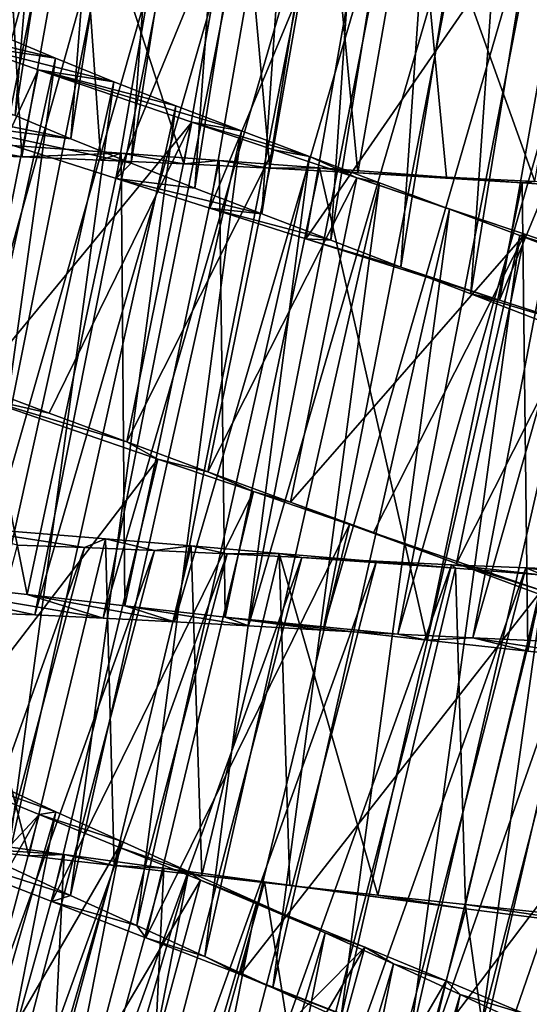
# Model space of a CAD drawing. Header units: millimetres. Extents: x -182 to 217, y -96 to 236.
# Tile 353 of 458: x 152.93 to 156.44, y -37.2 to -30.41. Entities that reach past the tile are written whole.
import ezdxf

# ---------------------------------------------------------------- set-up
doc = ezdxf.new("R2010")
doc.units = ezdxf.units.MM
doc.header["$LTSCALE"] = 52.148148
for name, color, linetype in [('966', 7, 'CONTINUOUS'), ('967', 7, 'CONTINUOUS'), ('968', 7, 'CONTINUOUS'), ('986', 7, 'CONTINUOUS'), ('987', 7, 'CONTINUOUS'), ('988', 7, 'CONTINUOUS')]:
    doc.layers.add(name, color=color, linetype=linetype)

msp = doc.modelspace()

# ---------------------------------------------------------------- linework, layer by layer
at = {"layer": '966', "color": 7, "linetype": 'CONTINUOUS', "true_color": 0xaaaaaa}
for points in [[(151.8187, -30.9329, 0.3162), (152.3826, -31.1181, -0.0638), (153.2867, -31.2334, 2.1966), (151.8187, -30.9329, 0.3162)], [(152.9029, -31.0731, 2.5078), (151.8187, -30.9329, 0.3162), (153.2867, -31.2334, 2.1966), (152.9029, -31.0731, 2.5078)], [(152.3826, -31.1181, -0.0638), (153.5979, -31.508, -0.6354), (153.702, -31.4007, 1.9322), (152.3826, -31.1181, -0.0638)], [(153.2867, -31.2334, 2.1966), (152.3826, -31.1181, -0.0638), (153.702, -31.4007, 1.9322), (153.2867, -31.2334, 2.1966)], [(153.702, -31.4007, 1.9322), (153.5979, -31.508, -0.6354), (154.1409, -31.5732, 1.7193), (153.702, -31.4007, 1.9322)], [(153.5979, -31.508, -0.6354), (154.2431, -31.7125, -0.8242), (154.6004, -31.7507, 1.5592), (153.5979, -31.508, -0.6354)], [(154.1409, -31.5732, 1.7193), (153.5979, -31.508, -0.6354), (154.6004, -31.7507, 1.5592), (154.1409, -31.5732, 1.7193)], [(154.2431, -31.7125, -0.8242), (154.905, -31.9218, -0.9457), (155.0763, -31.933, 1.4534), (154.2431, -31.7125, -0.8242)], [(154.6004, -31.7507, 1.5592), (154.2431, -31.7125, -0.8242), (155.0763, -31.933, 1.4534), (154.6004, -31.7507, 1.5592)], [(154.905, -31.9218, -0.9457), (156.2392, -32.3459, -0.9802), (155.5582, -32.1172, 1.4039), (154.905, -31.9218, -0.9457)], [(155.0763, -31.933, 1.4534), (154.905, -31.9218, -0.9457), (155.5582, -32.1172, 1.4039), (155.0763, -31.933, 1.4534)], [(155.5582, -32.1172, 1.4039), (156.2392, -32.3459, -0.9802), (156.0401, -32.3021, 1.4112), (155.5582, -32.1172, 1.4039)], [(156.2392, -32.3459, -0.9802), (156.9037, -32.5598, -0.8929), (156.0401, -32.3021, 1.4112), (156.2392, -32.3459, -0.9802)], [(156.0401, -32.3021, 1.4112), (156.9037, -32.5598, -0.8929), (156.5206, -32.4885, 1.4754), (156.0401, -32.3021, 1.4112)], [(152.9856, -34.375, 12.6354), (151.717, -34.2344, 12.0638), (153.5077, -34.5374, 10.2807), (152.9856, -34.375, 12.6354)], [(153.5077, -34.5374, 10.2807), (151.717, -34.2344, 12.0638), (153.0367, -34.5155, 10.0678), (153.5077, -34.5374, 10.2807)], [(153.0367, -34.5155, 10.0678), (151.717, -34.2344, 12.0638), (152.5892, -34.4985, 9.8033), (153.0367, -34.5155, 10.0678)], [(153.658, -34.452, 12.8242), (152.9856, -34.375, 12.6354), (153.9996, -34.563, 10.4407), (153.658, -34.452, 12.8242)], [(153.9996, -34.563, 10.4407), (152.9856, -34.375, 12.6354), (153.5077, -34.5374, 10.2807), (153.9996, -34.563, 10.4407)], [(154.3477, -34.5313, 12.9457), (153.658, -34.452, 12.8242), (154.5085, -34.5911, 10.5466), (154.3477, -34.5313, 12.9457)], [(154.5085, -34.5911, 10.5466), (153.658, -34.452, 12.8242), (153.9996, -34.563, 10.4407), (154.5085, -34.5911, 10.5466)], [(155.7386, -34.6893, 12.9802), (154.3477, -34.5313, 12.9457), (155.539, -34.6479, 10.5888), (155.7386, -34.6893, 12.9802)], [(155.539, -34.6479, 10.5888), (154.3477, -34.5313, 12.9457), (155.0236, -34.6198, 10.5961), (155.539, -34.6479, 10.5888)], [(155.0236, -34.6198, 10.5961), (154.3477, -34.5313, 12.9457), (154.5085, -34.5911, 10.5466), (155.0236, -34.6198, 10.5961)], [(156.0538, -34.6741, 10.5246), (155.7386, -34.6893, 12.9802), (155.539, -34.6479, 10.5888), (156.0538, -34.6741, 10.5246)], [(156.4325, -34.7655, 12.8929), (155.7386, -34.6893, 12.9802), (156.0538, -34.6741, 10.5246), (156.4325, -34.7655, 12.8929)], [(157.1162, -34.8379, 12.7369), (156.4325, -34.7655, 12.8929), (156.0538, -34.6741, 10.5246), (157.1162, -34.8379, 12.7369)], [(156.5596, -34.697, 10.4046), (157.1162, -34.8379, 12.7369), (156.0538, -34.6741, 10.5246), (156.5596, -34.697, 10.4046)], [(151.9169, -36.0114, -0.3818), (153.1552, -36.4921, -0.8242), (153.2832, -36.4488, 1.6326), (151.9169, -36.0114, -0.3818)], [(152.8456, -36.2462, 1.8191), (151.9169, -36.0114, -0.3818), (153.2832, -36.4488, 1.6326), (152.8456, -36.2462, 1.8191)], [(153.2832, -36.4488, 1.6326), (153.1552, -36.4921, -0.8242), (153.7396, -36.6578, 1.4994), (153.2832, -36.4488, 1.6326)], [(153.1552, -36.4921, -0.8242), (153.8027, -36.7424, -0.9457), (153.7396, -36.6578, 1.4994), (153.1552, -36.4921, -0.8242)], [(153.7396, -36.6578, 1.4994), (153.8027, -36.7424, -0.9457), (154.2076, -36.8711, 1.4215), (153.7396, -36.6578, 1.4994)], [(153.8027, -36.7424, -0.9457), (154.4552, -36.995, -0.9979), (154.2076, -36.8711, 1.4215), (153.8027, -36.7424, -0.9457)], [(154.2076, -36.8711, 1.4215), (154.4552, -36.995, -0.9979), (154.6771, -37.0854, 1.4005), (154.2076, -36.8711, 1.4215)], [(154.4552, -36.995, -0.9979), (155.7576, -37.5039, -0.8929), (154.6771, -37.0854, 1.4005), (154.4552, -36.995, -0.9979)], [(154.6771, -37.0854, 1.4005), (155.7576, -37.5039, -0.8929), (155.1461, -37.3007, 1.4362), (154.6771, -37.0854, 1.4005)]]:
    msp.add_3dface(points, dxfattribs=at)
at = {"layer": '967', "color": 7, "linetype": 'CONTINUOUS', "true_color": 0xaaaaaa}
for points in [[(152.9478, -31.3564, 11.0247), (152.4306, -31.3379, 10.693), (152.3586, -31.2425, 12.0638), (152.9478, -31.3564, 11.0247)], [(153.6318, -31.3322, 12.6354), (152.9478, -31.3564, 11.0247), (152.3586, -31.2425, 12.0638), (153.6318, -31.3322, 12.6354)], [(153.4932, -31.3798, 11.2997), (152.9478, -31.3564, 11.0247), (153.6318, -31.3322, 12.6354), (153.4932, -31.3798, 11.2997)], [(154.0632, -31.4069, 11.5162), (153.4932, -31.3798, 11.2997), (153.6318, -31.3322, 12.6354), (154.0632, -31.4069, 11.5162)], [(154.3068, -31.3822, 12.8242), (154.0632, -31.4069, 11.5162), (153.6318, -31.3322, 12.6354), (154.3068, -31.3822, 12.8242)], [(154.656, -31.4366, 11.6733), (154.0632, -31.4069, 11.5162), (154.3068, -31.3822, 12.8242), (154.656, -31.4366, 11.6733)], [(154.999, -31.4339, 12.9457), (154.656, -31.4366, 11.6733), (154.3068, -31.3822, 12.8242), (154.999, -31.4339, 12.9457)], [(155.2623, -31.4676, 11.7684), (154.656, -31.4366, 11.6733), (154.999, -31.4339, 12.9457), (155.2623, -31.4676, 11.7684)], [(156.3952, -31.5362, 12.9802), (155.2623, -31.4676, 11.7684), (154.999, -31.4339, 12.9457), (156.3952, -31.5362, 12.9802)], [(155.8723, -31.4984, 11.8), (155.2623, -31.4676, 11.7684), (156.3952, -31.5362, 12.9802), (155.8723, -31.4984, 11.8)], [(156.4824, -31.528, 11.7678), (155.8723, -31.4984, 11.8), (156.3952, -31.5362, 12.9802), (156.4824, -31.528, 11.7678)], [(157.0916, -31.5846, 12.8929), (156.4824, -31.528, 11.7678), (156.3952, -31.5362, 12.9802), (157.0916, -31.5846, 12.8929)], [(152.6254, -32.9311, 0.9755), (153.137, -33.1239, 0.7001), (152.6294, -33.0101, -0.3818), (152.6254, -32.9311, 0.9755)], [(153.137, -33.1239, 0.7001), (153.6724, -33.323, 0.4835), (152.6294, -33.0101, -0.3818), (153.137, -33.1239, 0.7001)], [(152.6294, -33.0101, -0.3818), (153.6724, -33.323, 0.4835), (153.8859, -33.4409, -0.8242), (152.6294, -33.0101, -0.3818)], [(153.6724, -33.323, 0.4835), (154.229, -33.5282, 0.3265), (153.8859, -33.4409, -0.8242), (153.6724, -33.323, 0.4835)], [(153.8859, -33.4409, -0.8242), (154.229, -33.5282, 0.3265), (154.5429, -33.6651, -0.9457), (153.8859, -33.4409, -0.8242)], [(154.229, -33.5282, 0.3265), (154.7987, -33.7376, 0.2315), (154.5429, -33.6651, -0.9457), (154.229, -33.5282, 0.3265)], [(154.5429, -33.6651, -0.9457), (154.7987, -33.7376, 0.2315), (155.205, -33.8914, -0.9979), (154.5429, -33.6651, -0.9457)], [(154.7987, -33.7376, 0.2315), (155.371, -33.9484, 0.2), (155.205, -33.8914, -0.9979), (154.7987, -33.7376, 0.2315)], [(155.371, -33.9484, 0.2), (155.9432, -34.1605, 0.2321), (155.205, -33.8914, -0.9979), (155.371, -33.9484, 0.2)], [(155.205, -33.8914, -0.9979), (155.9432, -34.1605, 0.2321), (156.5267, -34.3478, -0.8929), (155.205, -33.8914, -0.9979)], [(155.9432, -34.1605, 0.2321), (156.5119, -34.3736, 0.3277), (156.5267, -34.3478, -0.8929), (155.9432, -34.1605, 0.2321)], [(153.2393, -36.1665, 12.8242), (152.4279, -36.1133, 11.2999), (151.9232, -35.987, 12.3818), (153.2393, -36.1665, 12.8242)], [(152.9956, -36.176, 11.5165), (152.4279, -36.1133, 11.2999), (153.2393, -36.1665, 12.8242), (152.9956, -36.176, 11.5165)], [(153.585, -36.2427, 11.6735), (152.9956, -36.176, 11.5165), (153.2393, -36.1665, 12.8242), (153.585, -36.2427, 11.6735)], [(153.927, -36.2613, 12.9457), (153.585, -36.2427, 11.6735), (153.2393, -36.1665, 12.8242), (153.927, -36.2613, 12.9457)], [(154.1881, -36.3114, 11.7685), (153.585, -36.2427, 11.6735), (153.927, -36.2613, 12.9457), (154.1881, -36.3114, 11.7685)], [(154.6202, -36.3565, 12.9979), (154.1881, -36.3114, 11.7685), (153.927, -36.2613, 12.9457), (154.6202, -36.3565, 12.9979)], [(154.7941, -36.3802, 11.8), (154.1881, -36.3114, 11.7685), (154.6202, -36.3565, 12.9979), (154.7941, -36.3802, 11.8)], [(156.0061, -36.5424, 12.8929), (154.7941, -36.3802, 11.8), (154.6202, -36.3565, 12.9979), (156.0061, -36.5424, 12.8929)], [(155.4006, -36.4477, 11.7679), (154.7941, -36.3802, 11.8), (156.0061, -36.5424, 12.8929), (155.4006, -36.4477, 11.7679)], [(156.0044, -36.5128, 11.6723), (155.4006, -36.4477, 11.7679), (156.0061, -36.5424, 12.8929), (156.0044, -36.5128, 11.6723)], [(156.5949, -36.5733, 11.5148), (156.0044, -36.5128, 11.6723), (157.3476, -36.7115, 12.5152), (156.5949, -36.5733, 11.5148)], [(157.3476, -36.7115, 12.5152), (156.0044, -36.5128, 11.6723), (156.0061, -36.5424, 12.8929), (157.3476, -36.7115, 12.5152)]]:
    msp.add_3dface(points, dxfattribs=at)
at = {"layer": '968', "color": 7, "linetype": 'CONTINUOUS', "true_color": 0xaaaaaa}
for points in [[(152.3826, -31.1181, -0.0638), (152.899, -28.102, -0.0638), (154.129, -28.4431, -0.6354), (152.3826, -31.1181, -0.0638)], [(153.5979, -31.508, -0.6354), (152.3826, -31.1181, -0.0638), (154.129, -28.4431, -0.6354), (153.5979, -31.508, -0.6354)], [(153.5979, -31.508, -0.6354), (154.129, -28.4431, -0.6354), (154.7819, -28.6216, -0.8242), (153.5979, -31.508, -0.6354)], [(154.2431, -31.7125, -0.8242), (153.5979, -31.508, -0.6354), (154.7819, -28.6216, -0.8242), (154.2431, -31.7125, -0.8242)], [(154.2431, -31.7125, -0.8242), (154.7819, -28.6216, -0.8242), (155.4516, -28.8043, -0.9457), (154.2431, -31.7125, -0.8242)], [(154.905, -31.9218, -0.9457), (154.2431, -31.7125, -0.8242), (155.4516, -28.8043, -0.9457), (154.905, -31.9218, -0.9457)], [(154.905, -31.9218, -0.9457), (155.4516, -28.8043, -0.9457), (156.8017, -29.1746, -0.9802), (154.905, -31.9218, -0.9457)], [(156.2392, -32.3459, -0.9802), (154.905, -31.9218, -0.9457), (156.8017, -29.1746, -0.9802), (156.2392, -32.3459, -0.9802)], [(156.2392, -32.3459, -0.9802), (156.8017, -29.1746, -0.9802), (157.4742, -29.3618, -0.8929), (156.2392, -32.3459, -0.9802)], [(156.9037, -32.5598, -0.8929), (156.2392, -32.3459, -0.9802), (157.4742, -29.3618, -0.8929), (156.9037, -32.5598, -0.8929)], [(151.717, -34.2344, 12.0638), (152.9856, -34.375, 12.6354), (152.3586, -31.2425, 12.0638), (151.717, -34.2344, 12.0638)], [(152.9856, -34.375, 12.6354), (153.6318, -31.3322, 12.6354), (152.3586, -31.2425, 12.0638), (152.9856, -34.375, 12.6354)], [(152.9856, -34.375, 12.6354), (153.658, -34.452, 12.8242), (153.6318, -31.3322, 12.6354), (152.9856, -34.375, 12.6354)], [(153.658, -34.452, 12.8242), (154.3068, -31.3822, 12.8242), (153.6318, -31.3322, 12.6354), (153.658, -34.452, 12.8242)], [(153.658, -34.452, 12.8242), (154.3477, -34.5313, 12.9457), (154.3068, -31.3822, 12.8242), (153.658, -34.452, 12.8242)], [(154.3477, -34.5313, 12.9457), (154.999, -31.4339, 12.9457), (154.3068, -31.3822, 12.8242), (154.3477, -34.5313, 12.9457)], [(154.3477, -34.5313, 12.9457), (155.7386, -34.6893, 12.9802), (154.999, -31.4339, 12.9457), (154.3477, -34.5313, 12.9457)], [(155.7386, -34.6893, 12.9802), (156.3952, -31.5362, 12.9802), (154.999, -31.4339, 12.9457), (155.7386, -34.6893, 12.9802)], [(155.7386, -34.6893, 12.9802), (156.4325, -34.7655, 12.8929), (156.3952, -31.5362, 12.9802), (155.7386, -34.6893, 12.9802)], [(156.4325, -34.7655, 12.8929), (157.0916, -31.5846, 12.8929), (156.3952, -31.5362, 12.9802), (156.4325, -34.7655, 12.8929)], [(156.4325, -34.7655, 12.8929), (157.1162, -34.8379, 12.7369), (157.0916, -31.5846, 12.8929), (156.4325, -34.7655, 12.8929)], [(151.9169, -36.0114, -0.3818), (152.6294, -33.0101, -0.3818), (153.8859, -33.4409, -0.8242), (151.9169, -36.0114, -0.3818)], [(153.1552, -36.4921, -0.8242), (151.9169, -36.0114, -0.3818), (153.8859, -33.4409, -0.8242), (153.1552, -36.4921, -0.8242)], [(153.1552, -36.4921, -0.8242), (153.8859, -33.4409, -0.8242), (154.5429, -33.6651, -0.9457), (153.1552, -36.4921, -0.8242)], [(153.8027, -36.7424, -0.9457), (153.1552, -36.4921, -0.8242), (154.5429, -33.6651, -0.9457), (153.8027, -36.7424, -0.9457)], [(153.8027, -36.7424, -0.9457), (154.5429, -33.6651, -0.9457), (155.205, -33.8914, -0.9979), (153.8027, -36.7424, -0.9457)], [(154.4552, -36.995, -0.9979), (153.8027, -36.7424, -0.9457), (155.205, -33.8914, -0.9979), (154.4552, -36.995, -0.9979)], [(154.4552, -36.995, -0.9979), (155.205, -33.8914, -0.9979), (156.5267, -34.3478, -0.8929), (154.4552, -36.995, -0.9979)], [(155.7576, -37.5039, -0.8929), (154.4552, -36.995, -0.9979), (156.5267, -34.3478, -0.8929), (155.7576, -37.5039, -0.8929)], [(155.7576, -37.5039, -0.8929), (156.5267, -34.3478, -0.8929), (157.8012, -34.7994, -0.5152), (155.7576, -37.5039, -0.8929)], [(157.013, -38.0061, -0.5152), (155.7576, -37.5039, -0.8929), (157.8012, -34.7994, -0.5152), (157.013, -38.0061, -0.5152)], [(152.4001, -39.1897, 12.8242), (153.2393, -36.1665, 12.8242), (151.9232, -35.987, 12.3818), (152.4001, -39.1897, 12.8242)], [(152.4001, -39.1897, 12.8242), (153.0834, -39.312, 12.9457), (153.2393, -36.1665, 12.8242), (152.4001, -39.1897, 12.8242)], [(153.0834, -39.312, 12.9457), (153.927, -36.2613, 12.9457), (153.2393, -36.1665, 12.8242), (153.0834, -39.312, 12.9457)], [(153.0834, -39.312, 12.9457), (153.7723, -39.4348, 12.9979), (153.927, -36.2613, 12.9457), (153.0834, -39.312, 12.9457)], [(153.7723, -39.4348, 12.9979), (154.6202, -36.3565, 12.9979), (153.927, -36.2613, 12.9457), (153.7723, -39.4348, 12.9979)], [(153.7723, -39.4348, 12.9979), (155.1496, -39.676, 12.8929), (154.6202, -36.3565, 12.9979), (153.7723, -39.4348, 12.9979)], [(155.1496, -39.676, 12.8929), (156.0061, -36.5424, 12.8929), (154.6202, -36.3565, 12.9979), (155.1496, -39.676, 12.8929)], [(155.1496, -39.676, 12.8929), (156.4833, -39.8985, 12.5152), (156.0061, -36.5424, 12.8929), (155.1496, -39.676, 12.8929)], [(156.4833, -39.8985, 12.5152), (157.3476, -36.7115, 12.5152), (156.0061, -36.5424, 12.8929), (156.4833, -39.8985, 12.5152)]]:
    msp.add_3dface(points, dxfattribs=at)
at = {"layer": '986', "color": 7, "linetype": 'CONTINUOUS', "true_color": 0xaaaaaa}
for points in [[(152.769, -25.4751, 3.6819), (152.2503, -30.7774, 3.2538), (153.0402, -25.5919, 3.2538), (152.769, -25.4751, 3.6819)], [(152.2503, -30.7774, 3.2538), (152.5566, -30.9212, 2.8609), (153.0402, -25.5919, 3.2538), (152.2503, -30.7774, 3.2538)], [(153.0402, -25.5919, 3.2538), (152.5566, -30.9212, 2.8609), (153.3556, -25.7143, 2.8609), (153.0402, -25.5919, 3.2538)], [(152.5566, -30.9212, 2.8609), (152.9029, -31.0731, 2.5078), (153.3556, -25.7143, 2.8609), (152.5566, -30.9212, 2.8609)], [(153.3556, -25.7143, 2.8609), (152.9029, -31.0731, 2.5078), (153.7115, -25.8421, 2.5078), (153.3556, -25.7143, 2.8609)], [(152.9029, -31.0731, 2.5078), (153.2867, -31.2334, 2.1966), (153.7115, -25.8421, 2.5078), (152.9029, -31.0731, 2.5078)], [(153.7115, -25.8421, 2.5078), (153.2867, -31.2334, 2.1966), (154.1055, -25.9757, 2.1966), (153.7115, -25.8421, 2.5078)], [(153.2867, -31.2334, 2.1966), (153.702, -31.4007, 1.9322), (154.1055, -25.9757, 2.1966), (153.2867, -31.2334, 2.1966)], [(154.1055, -25.9757, 2.1966), (153.702, -31.4007, 1.9322), (154.5313, -26.1141, 1.9322), (154.1055, -25.9757, 2.1966)], [(153.702, -31.4007, 1.9322), (154.1409, -31.5732, 1.7193), (154.5313, -26.1141, 1.9322), (153.702, -31.4007, 1.9322)], [(154.5313, -26.1141, 1.9322), (154.1409, -31.5732, 1.7193), (154.981, -26.2559, 1.7193), (154.5313, -26.1141, 1.9322)], [(154.1409, -31.5732, 1.7193), (154.6004, -31.7507, 1.5592), (154.981, -26.2559, 1.7193), (154.1409, -31.5732, 1.7193)], [(154.981, -26.2559, 1.7193), (154.6004, -31.7507, 1.5592), (155.4516, -26.4015, 1.5592), (154.981, -26.2559, 1.7193)], [(154.6004, -31.7507, 1.5592), (155.0763, -31.933, 1.4534), (155.4516, -26.4015, 1.5592), (154.6004, -31.7507, 1.5592)], [(155.4516, -26.4015, 1.5592), (155.0763, -31.933, 1.4534), (155.9389, -26.5507, 1.4534), (155.4516, -26.4015, 1.5592)], [(155.0763, -31.933, 1.4534), (155.5582, -32.1172, 1.4039), (155.9389, -26.5507, 1.4534), (155.0763, -31.933, 1.4534)], [(155.9389, -26.5507, 1.4534), (155.5582, -32.1172, 1.4039), (156.4323, -26.7013, 1.4039), (155.9389, -26.5507, 1.4534)], [(155.5582, -32.1172, 1.4039), (156.0401, -32.3021, 1.4112), (156.4323, -26.7013, 1.4039), (155.5582, -32.1172, 1.4039)], [(156.4323, -26.7013, 1.4039), (156.0401, -32.3021, 1.4112), (156.9257, -26.8527, 1.4112), (156.4323, -26.7013, 1.4039)], [(156.0401, -32.3021, 1.4112), (156.5206, -32.4885, 1.4754), (156.9257, -26.8527, 1.4112), (156.0401, -32.3021, 1.4112)], [(153.9996, -34.563, 10.4407), (153.5077, -34.5374, 10.2807), (155.0454, -29.2485, 10.4407), (153.9996, -34.563, 10.4407)], [(155.0454, -29.2485, 10.4407), (153.5077, -34.5374, 10.2807), (154.553, -29.2566, 10.2807), (155.0454, -29.2485, 10.4407)], [(154.5085, -34.5911, 10.5466), (153.9996, -34.563, 10.4407), (155.555, -29.2415, 10.5466), (154.5085, -34.5911, 10.5466)], [(155.555, -29.2415, 10.5466), (153.9996, -34.563, 10.4407), (155.0454, -29.2485, 10.4407), (155.555, -29.2415, 10.5466)], [(155.0236, -34.6198, 10.5961), (154.5085, -34.5911, 10.5466), (156.0709, -29.2348, 10.5961), (155.0236, -34.6198, 10.5961)], [(156.0709, -29.2348, 10.5961), (154.5085, -34.5911, 10.5466), (155.555, -29.2415, 10.5466), (156.0709, -29.2348, 10.5961)], [(155.539, -34.6479, 10.5888), (155.0236, -34.6198, 10.5961), (156.587, -29.2273, 10.5888), (155.539, -34.6479, 10.5888)], [(156.587, -29.2273, 10.5888), (155.0236, -34.6198, 10.5961), (156.0709, -29.2348, 10.5961), (156.587, -29.2273, 10.5888)], [(156.0538, -34.6741, 10.5246), (155.539, -34.6479, 10.5888), (157.1024, -29.2181, 10.5246), (156.0538, -34.6741, 10.5246)], [(157.1024, -29.2181, 10.5246), (155.539, -34.6479, 10.5888), (156.587, -29.2273, 10.5888), (157.1024, -29.2181, 10.5246)], [(156.5596, -34.697, 10.4046), (156.0538, -34.6741, 10.5246), (157.6086, -29.2062, 10.4046), (156.5596, -34.697, 10.4046)], [(157.6086, -29.2062, 10.4046), (156.0538, -34.6741, 10.5246), (157.1024, -29.2181, 10.5246), (157.6086, -29.2062, 10.4046)], [(152.1734, -34.488, 9.4921), (151.7953, -34.4852, 9.139), (153.2184, -29.299, 9.4921), (152.1734, -34.488, 9.4921)], [(153.2184, -29.299, 9.4921), (151.7953, -34.4852, 9.139), (152.8409, -29.3222, 9.139), (153.2184, -29.299, 9.4921)], [(152.5892, -34.4985, 9.8033), (152.1734, -34.488, 9.4921), (153.6339, -29.281, 9.8033), (152.5892, -34.4985, 9.8033)], [(153.6339, -29.281, 9.8033), (152.1734, -34.488, 9.4921), (153.2184, -29.299, 9.4921), (153.6339, -29.281, 9.8033)], [(153.0367, -34.5155, 10.0678), (152.5892, -34.4985, 9.8033), (154.0815, -29.2671, 10.0678), (153.0367, -34.5155, 10.0678)], [(154.0815, -29.2671, 10.0678), (152.5892, -34.4985, 9.8033), (153.6339, -29.281, 9.8033), (154.0815, -29.2671, 10.0678)], [(153.5077, -34.5374, 10.2807), (153.0367, -34.5155, 10.0678), (154.553, -29.2566, 10.2807), (153.5077, -34.5374, 10.2807)], [(154.553, -29.2566, 10.2807), (153.0367, -34.5155, 10.0678), (154.0815, -29.2671, 10.0678), (154.553, -29.2566, 10.2807)], [(152.8128, -30.5241, 2.6792), (152.0397, -35.861, 2.3466), (153.1793, -30.678, 2.3466), (152.8128, -30.5241, 2.6792)], [(152.0397, -35.861, 2.3466), (152.4292, -36.0498, 2.0582), (153.1793, -30.678, 2.3466), (152.0397, -35.861, 2.3466)], [(153.1793, -30.678, 2.3466), (152.4292, -36.0498, 2.0582), (153.5809, -30.8396, 2.0582), (153.1793, -30.678, 2.3466)], [(152.4292, -36.0498, 2.0582), (152.8456, -36.2462, 1.8191), (153.5809, -30.8396, 2.0582), (152.4292, -36.0498, 2.0582)], [(153.5809, -30.8396, 2.0582), (152.8456, -36.2462, 1.8191), (154.0098, -31.0069, 1.8191), (153.5809, -30.8396, 2.0582)], [(152.8456, -36.2462, 1.8191), (153.2832, -36.4488, 1.6326), (154.0098, -31.0069, 1.8191), (152.8456, -36.2462, 1.8191)], [(154.0098, -31.0069, 1.8191), (153.2832, -36.4488, 1.6326), (154.4603, -31.179, 1.6326), (154.0098, -31.0069, 1.8191)], [(153.2832, -36.4488, 1.6326), (153.7396, -36.6578, 1.4994), (154.4603, -31.179, 1.6326), (153.2832, -36.4488, 1.6326)], [(154.4603, -31.179, 1.6326), (153.7396, -36.6578, 1.4994), (154.9299, -31.3562, 1.4994), (154.4603, -31.179, 1.6326)], [(153.7396, -36.6578, 1.4994), (154.2076, -36.8711, 1.4215), (154.9299, -31.3562, 1.4994), (153.7396, -36.6578, 1.4994)], [(154.9299, -31.3562, 1.4994), (154.2076, -36.8711, 1.4215), (155.4114, -31.5368, 1.4215), (154.9299, -31.3562, 1.4994)], [(154.2076, -36.8711, 1.4215), (154.6771, -37.0854, 1.4005), (155.4114, -31.5368, 1.4215), (154.2076, -36.8711, 1.4215)], [(155.4114, -31.5368, 1.4215), (154.6771, -37.0854, 1.4005), (155.8946, -31.7183, 1.4005), (155.4114, -31.5368, 1.4215)], [(154.6771, -37.0854, 1.4005), (155.1461, -37.3007, 1.4362), (155.8946, -31.7183, 1.4005), (154.6771, -37.0854, 1.4005)], [(155.8946, -31.7183, 1.4005), (155.1461, -37.3007, 1.4362), (156.3773, -31.9009, 1.4362), (155.8946, -31.7183, 1.4005)], [(155.1461, -37.3007, 1.4362), (155.611, -37.5168, 1.5286), (156.3773, -31.9009, 1.4362), (155.1461, -37.3007, 1.4362)], [(156.3773, -31.9009, 1.4362), (155.611, -37.5168, 1.5286), (156.8559, -32.0845, 1.5286), (156.3773, -31.9009, 1.4362)], [(155.611, -37.5168, 1.5286), (156.0608, -37.7296, 1.6756), (156.8559, -32.0845, 1.5286), (155.611, -37.5168, 1.5286)], [(156.8559, -32.0845, 1.5286), (156.0608, -37.7296, 1.6756), (157.3193, -32.2659, 1.6756), (156.8559, -32.0845, 1.5286)], [(156.0608, -37.7296, 1.6756), (156.4903, -37.9378, 1.8757), (157.3193, -32.2659, 1.6756), (156.0608, -37.7296, 1.6756)], [(153.3796, -34.0504, 10.1809), (151.55, -39.1909, 9.9418), (152.9195, -34.0337, 9.9418), (153.3796, -34.0504, 10.1809)], [(152.0078, -39.2392, 10.1809), (151.55, -39.1909, 9.9418), (153.3796, -34.0504, 10.1809), (152.0078, -39.2392, 10.1809)], [(153.8614, -34.0713, 10.3674), (152.0078, -39.2392, 10.1809), (153.3796, -34.0504, 10.1809), (153.8614, -34.0713, 10.3674)], [(152.487, -39.2932, 10.3674), (152.0078, -39.2392, 10.1809), (153.8614, -34.0713, 10.3674), (152.487, -39.2932, 10.3674)], [(154.3628, -34.0953, 10.5006), (152.487, -39.2932, 10.3674), (153.8614, -34.0713, 10.3674), (154.3628, -34.0953, 10.5006)], [(152.9856, -39.3515, 10.5006), (152.487, -39.2932, 10.3674), (154.3628, -34.0953, 10.5006), (152.9856, -39.3515, 10.5006)], [(154.8764, -34.1207, 10.5785), (152.9856, -39.3515, 10.5006), (154.3628, -34.0953, 10.5006), (154.8764, -34.1207, 10.5785)], [(153.4963, -39.4121, 10.5785), (152.9856, -39.3515, 10.5006), (154.8764, -34.1207, 10.5785), (153.4963, -39.4121, 10.5785)], [(155.3919, -34.146, 10.5995), (153.4963, -39.4121, 10.5785), (154.8764, -34.1207, 10.5785), (155.3919, -34.146, 10.5995)], [(154.0089, -39.4728, 10.5995), (153.4963, -39.4121, 10.5785), (155.3919, -34.146, 10.5995), (154.0089, -39.4728, 10.5995)], [(155.9075, -34.17, 10.5638), (154.0089, -39.4728, 10.5995), (155.3919, -34.146, 10.5995), (155.9075, -34.17, 10.5638)], [(154.5215, -39.5322, 10.5638), (154.0089, -39.4728, 10.5995), (155.9075, -34.17, 10.5638), (154.5215, -39.5322, 10.5638)], [(156.4196, -34.1916, 10.4714), (154.5215, -39.5322, 10.5638), (155.9075, -34.17, 10.5638), (156.4196, -34.1916, 10.4714)], [(155.0309, -39.5889, 10.4714), (154.5215, -39.5322, 10.5638), (156.4196, -34.1916, 10.4714), (155.0309, -39.5889, 10.4714)], [(156.9169, -34.2091, 10.3244), (155.0309, -39.5889, 10.4714), (156.4196, -34.1916, 10.4714), (156.9169, -34.2091, 10.3244)], [(155.5259, -39.6405, 10.3244), (155.0309, -39.5889, 10.4714), (156.9169, -34.2091, 10.3244), (155.5259, -39.6405, 10.3244)], [(157.3941, -34.2213, 10.1243), (155.5259, -39.6405, 10.3244), (156.9169, -34.2091, 10.3244), (157.3941, -34.2213, 10.1243)], [(156.0011, -39.6855, 10.1243), (155.5259, -39.6405, 10.3244), (157.3941, -34.2213, 10.1243), (156.0011, -39.6855, 10.1243)], [(157.849, -34.2273, 9.8721), (156.0011, -39.6855, 10.1243), (157.3941, -34.2213, 10.1243), (157.849, -34.2273, 9.8721)], [(156.4545, -39.7227, 9.8721), (156.0011, -39.6855, 10.1243), (157.849, -34.2273, 9.8721), (156.4545, -39.7227, 9.8721)], [(152.7545, -35.6756, 1.9322), (151.6866, -41.0434, 1.7193), (153.1831, -35.8725, 1.7193), (152.7545, -35.6756, 1.9322)], [(151.6866, -41.0434, 1.7193), (152.1204, -41.2769, 1.5593), (153.1831, -35.8725, 1.7193), (151.6866, -41.0434, 1.7193)], [(153.1831, -35.8725, 1.7193), (152.1204, -41.2769, 1.5593), (153.6318, -36.0755, 1.5593), (153.1831, -35.8725, 1.7193)], [(152.1204, -41.2769, 1.5593), (152.5699, -41.5171, 1.4534), (153.6318, -36.0755, 1.5593), (152.1204, -41.2769, 1.5593)], [(153.6318, -36.0755, 1.5593), (152.5699, -41.5171, 1.4534), (154.0968, -36.2843, 1.4534), (153.6318, -36.0755, 1.5593)], [(152.5699, -41.5171, 1.4534), (153.025, -41.7599, 1.4039), (154.0968, -36.2843, 1.4534), (152.5699, -41.5171, 1.4534)], [(154.0968, -36.2843, 1.4534), (153.025, -41.7599, 1.4039), (154.5675, -36.4953, 1.4039), (154.0968, -36.2843, 1.4534)], [(153.025, -41.7599, 1.4039), (153.4801, -42.0035, 1.4112), (154.5675, -36.4953, 1.4039), (153.025, -41.7599, 1.4039)], [(154.5675, -36.4953, 1.4039), (153.4801, -42.0035, 1.4112), (155.0383, -36.7071, 1.4112), (154.5675, -36.4953, 1.4039)], [(153.4801, -42.0035, 1.4112), (153.9337, -42.2484, 1.4754), (155.0383, -36.7071, 1.4112), (153.4801, -42.0035, 1.4112)], [(155.0383, -36.7071, 1.4112), (153.9337, -42.2484, 1.4754), (155.5076, -36.9202, 1.4754), (155.0383, -36.7071, 1.4112)], [(153.9337, -42.2484, 1.4754), (154.3779, -42.4914, 1.5954), (155.5076, -36.9202, 1.4754), (153.9337, -42.2484, 1.4754)], [(155.5076, -36.9202, 1.4754), (154.3779, -42.4914, 1.5954), (155.9674, -37.1321, 1.5954), (155.5076, -36.9202, 1.4754)], [(154.3779, -42.4914, 1.5954), (154.8038, -42.729, 1.7691), (155.9674, -37.1321, 1.5954), (154.3779, -42.4914, 1.5954)], [(155.9674, -37.1321, 1.5954), (154.8038, -42.729, 1.7691), (156.4087, -37.3399, 1.7691), (155.9674, -37.1321, 1.5954)]]:
    msp.add_3dface(points, dxfattribs=at)
at = {"layer": '987', "color": 7, "linetype": 'CONTINUOUS', "true_color": 0xaaaaaa}
for points in [[(152.8128, -30.5241, 2.6792), (153.1793, -30.678, 2.3466), (152.1226, -30.422, 1.6893), (152.8128, -30.5241, 2.6792)], [(152.1226, -30.422, 1.6893), (153.1793, -30.678, 2.3466), (152.5728, -30.5857, 1.3072), (152.1226, -30.422, 1.6893)], [(153.1793, -30.678, 2.3466), (153.5809, -30.8396, 2.0582), (152.5728, -30.5857, 1.3072), (153.1793, -30.678, 2.3466)], [(152.5728, -30.5857, 1.3072), (153.5809, -30.8396, 2.0582), (153.0609, -30.7576, 0.9755), (152.5728, -30.5857, 1.3072)], [(153.5809, -30.8396, 2.0582), (154.0098, -31.0069, 1.8191), (153.0609, -30.7576, 0.9755), (153.5809, -30.8396, 2.0582)], [(154.0098, -31.0069, 1.8191), (154.4603, -31.179, 1.6326), (153.0609, -30.7576, 0.9755), (154.0098, -31.0069, 1.8191)], [(153.0609, -30.7576, 0.9755), (154.4603, -31.179, 1.6326), (154.1187, -31.1192, 0.4835), (153.0609, -30.7576, 0.9755)], [(154.4603, -31.179, 1.6326), (154.9299, -31.3562, 1.4994), (154.1187, -31.1192, 0.4835), (154.4603, -31.179, 1.6326)], [(154.1187, -31.1192, 0.4835), (154.9299, -31.3562, 1.4994), (154.6809, -31.3084, 0.3265), (154.1187, -31.1192, 0.4835)], [(154.6809, -31.3084, 0.3265), (154.9299, -31.3562, 1.4994), (155.2565, -31.5014, 0.2315), (154.6809, -31.3084, 0.3265)], [(154.9299, -31.3562, 1.4994), (155.4114, -31.5368, 1.4215), (155.2565, -31.5014, 0.2315), (154.9299, -31.3562, 1.4994)], [(155.4114, -31.5368, 1.4215), (155.8946, -31.7183, 1.4005), (155.2565, -31.5014, 0.2315), (155.4114, -31.5368, 1.4215)], [(155.2565, -31.5014, 0.2315), (155.8946, -31.7183, 1.4005), (156.4126, -31.8911, 0.2321), (155.2565, -31.5014, 0.2315)], [(155.8946, -31.7183, 1.4005), (156.3773, -31.9009, 1.4362), (156.4126, -31.8911, 0.2321), (155.8946, -31.7183, 1.4005)], [(156.4126, -31.8911, 0.2321), (156.3773, -31.9009, 1.4362), (156.9872, -32.0878, 0.3277), (156.4126, -31.8911, 0.2321)], [(156.3773, -31.9009, 1.4362), (156.8559, -32.0845, 1.5286), (156.9872, -32.0878, 0.3277), (156.3773, -31.9009, 1.4362)], [(153.3796, -34.0504, 10.1809), (152.9195, -34.0337, 9.9418), (152.4097, -33.9024, 11.0245), (153.3796, -34.0504, 10.1809)], [(153.5241, -33.9905, 11.5165), (153.3796, -34.0504, 10.1809), (152.4097, -33.9024, 11.0245), (153.5241, -33.9905, 11.5165)], [(153.8614, -34.0713, 10.3674), (153.3796, -34.0504, 10.1809), (153.5241, -33.9905, 11.5165), (153.8614, -34.0713, 10.3674)], [(154.1153, -34.0402, 11.6735), (153.8614, -34.0713, 10.3674), (153.5241, -33.9905, 11.5165), (154.1153, -34.0402, 11.6735)], [(154.3628, -34.0953, 10.5006), (153.8614, -34.0713, 10.3674), (154.1153, -34.0402, 11.6735), (154.3628, -34.0953, 10.5006)], [(154.7201, -34.0917, 11.7685), (154.3628, -34.0953, 10.5006), (154.1153, -34.0402, 11.6735), (154.7201, -34.0917, 11.7685)], [(154.8764, -34.1207, 10.5785), (154.3628, -34.0953, 10.5006), (154.7201, -34.0917, 11.7685), (154.8764, -34.1207, 10.5785)], [(155.9359, -34.193, 11.7679), (154.8764, -34.1207, 10.5785), (154.7201, -34.0917, 11.7685), (155.9359, -34.193, 11.7679)], [(155.3919, -34.146, 10.5995), (154.8764, -34.1207, 10.5785), (155.9359, -34.193, 11.7679), (155.3919, -34.146, 10.5995)], [(155.9075, -34.17, 10.5638), (155.3919, -34.146, 10.5995), (155.9359, -34.193, 11.7679), (155.9075, -34.17, 10.5638)], [(156.4196, -34.1916, 10.4714), (155.9075, -34.17, 10.5638), (156.5414, -34.2407, 11.6723), (156.4196, -34.1916, 10.4714)], [(156.5414, -34.2407, 11.6723), (155.9075, -34.17, 10.5638), (155.9359, -34.193, 11.7679), (156.5414, -34.2407, 11.6723)], [(156.9169, -34.2091, 10.3244), (156.4196, -34.1916, 10.4714), (157.1334, -34.2843, 11.5148), (156.9169, -34.2091, 10.3244)], [(157.1334, -34.2843, 11.5148), (156.4196, -34.1916, 10.4714), (156.5414, -34.2407, 11.6723), (157.1334, -34.2843, 11.5148)], [(152.7545, -35.6756, 1.9322), (153.1831, -35.8725, 1.7193), (152.0352, -35.4654, 0.9753), (152.7545, -35.6756, 1.9322)], [(152.0352, -35.4654, 0.9753), (153.1831, -35.8725, 1.7193), (153.0671, -35.8919, 0.4838), (152.0352, -35.4654, 0.9753)], [(153.1831, -35.8725, 1.7193), (153.6318, -36.0755, 1.5593), (153.0671, -35.8919, 0.4838), (153.1831, -35.8725, 1.7193)], [(153.0671, -35.8919, 0.4838), (153.6318, -36.0755, 1.5593), (153.6167, -36.1159, 0.3267), (153.0671, -35.8919, 0.4838)], [(153.6318, -36.0755, 1.5593), (154.0968, -36.2843, 1.4534), (153.6167, -36.1159, 0.3267), (153.6318, -36.0755, 1.5593)], [(153.6167, -36.1159, 0.3267), (154.0968, -36.2843, 1.4534), (154.1791, -36.3445, 0.2316), (153.6167, -36.1159, 0.3267)], [(154.0968, -36.2843, 1.4534), (154.5675, -36.4953, 1.4039), (154.1791, -36.3445, 0.2316), (154.0968, -36.2843, 1.4534)], [(154.5675, -36.4953, 1.4039), (155.0383, -36.7071, 1.4112), (154.1791, -36.3445, 0.2316), (154.5675, -36.4953, 1.4039)], [(154.1791, -36.3445, 0.2316), (155.0383, -36.7071, 1.4112), (155.3101, -36.8063, 0.2322), (154.1791, -36.3445, 0.2316)], [(155.0383, -36.7071, 1.4112), (155.5076, -36.9202, 1.4754), (155.3101, -36.8063, 0.2322), (155.0383, -36.7071, 1.4112)], [(155.3101, -36.8063, 0.2322), (155.5076, -36.9202, 1.4754), (155.8711, -37.0384, 0.3278), (155.3101, -36.8063, 0.2322)], [(155.5076, -36.9202, 1.4754), (155.9674, -37.1321, 1.5954), (155.8711, -37.0384, 0.3278), (155.5076, -36.9202, 1.4754)], [(155.8711, -37.0384, 0.3278), (155.9674, -37.1321, 1.5954), (156.4181, -37.268, 0.4853), (155.8711, -37.0384, 0.3278)], [(155.9674, -37.1321, 1.5954), (156.4087, -37.3399, 1.7691), (156.4181, -37.268, 0.4853), (155.9674, -37.1321, 1.5954)]]:
    msp.add_3dface(points, dxfattribs=at)
at = {"layer": '988', "color": 7, "linetype": 'CONTINUOUS', "true_color": 0xaaaaaa}
for points in [[(152.4306, -31.3379, 10.693), (152.9478, -31.3564, 11.0247), (152.8203, -29.1707, 10.693), (152.4306, -31.3379, 10.693)], [(152.9478, -31.3564, 11.0247), (153.3378, -29.1744, 11.0247), (152.8203, -29.1707, 10.693), (152.9478, -31.3564, 11.0247)], [(152.9478, -31.3564, 11.0247), (153.4932, -31.3798, 11.2997), (153.3378, -29.1744, 11.0247), (152.9478, -31.3564, 11.0247)], [(153.4932, -31.3798, 11.2997), (154.0632, -31.4069, 11.5162), (153.3378, -29.1744, 11.0247), (153.4932, -31.3798, 11.2997)], [(154.0632, -31.4069, 11.5162), (154.4543, -29.1927, 11.5162), (153.3378, -29.1744, 11.0247), (154.0632, -31.4069, 11.5162)], [(154.0632, -31.4069, 11.5162), (154.656, -31.4366, 11.6733), (154.4543, -29.1927, 11.5162), (154.0632, -31.4069, 11.5162)], [(154.656, -31.4366, 11.6733), (155.0476, -29.2054, 11.6733), (154.4543, -29.1927, 11.5162), (154.656, -31.4366, 11.6733)], [(154.656, -31.4366, 11.6733), (155.2623, -31.4676, 11.7684), (155.0476, -29.2054, 11.6733), (154.656, -31.4366, 11.6733)], [(155.2623, -31.4676, 11.7684), (155.6545, -29.219, 11.7684), (155.0476, -29.2054, 11.6733), (155.2623, -31.4676, 11.7684)], [(155.2623, -31.4676, 11.7684), (155.8723, -31.4984, 11.8), (155.6545, -29.219, 11.7684), (155.2623, -31.4676, 11.7684)], [(155.8723, -31.4984, 11.8), (156.4824, -31.528, 11.7678), (155.6545, -29.219, 11.7684), (155.8723, -31.4984, 11.8)], [(156.4824, -31.528, 11.7678), (156.8759, -29.2442, 11.7678), (155.6545, -29.219, 11.7684), (156.4824, -31.528, 11.7678)], [(152.1426, -32.7452, 1.3072), (152.5728, -30.5857, 1.3072), (153.0609, -30.7576, 0.9755), (152.1426, -32.7452, 1.3072)], [(152.6254, -32.9311, 0.9755), (152.1426, -32.7452, 1.3072), (153.0609, -30.7576, 0.9755), (152.6254, -32.9311, 0.9755)], [(152.6254, -32.9311, 0.9755), (153.0609, -30.7576, 0.9755), (154.1187, -31.1192, 0.4835), (152.6254, -32.9311, 0.9755)], [(153.137, -33.1239, 0.7001), (152.6254, -32.9311, 0.9755), (154.1187, -31.1192, 0.4835), (153.137, -33.1239, 0.7001)], [(153.6724, -33.323, 0.4835), (153.137, -33.1239, 0.7001), (154.1187, -31.1192, 0.4835), (153.6724, -33.323, 0.4835)], [(153.6724, -33.323, 0.4835), (154.1187, -31.1192, 0.4835), (154.6809, -31.3084, 0.3265), (153.6724, -33.323, 0.4835)], [(154.229, -33.5282, 0.3265), (153.6724, -33.323, 0.4835), (154.6809, -31.3084, 0.3265), (154.229, -33.5282, 0.3265)], [(154.229, -33.5282, 0.3265), (154.6809, -31.3084, 0.3265), (155.2565, -31.5014, 0.2315), (154.229, -33.5282, 0.3265)], [(154.7987, -33.7376, 0.2315), (154.229, -33.5282, 0.3265), (155.2565, -31.5014, 0.2315), (154.7987, -33.7376, 0.2315)], [(154.7987, -33.7376, 0.2315), (155.2565, -31.5014, 0.2315), (156.4126, -31.8911, 0.2321), (154.7987, -33.7376, 0.2315)], [(155.371, -33.9484, 0.2), (154.7987, -33.7376, 0.2315), (156.4126, -31.8911, 0.2321), (155.371, -33.9484, 0.2)], [(155.9432, -34.1605, 0.2321), (155.371, -33.9484, 0.2), (156.4126, -31.8911, 0.2321), (155.9432, -34.1605, 0.2321)], [(155.9432, -34.1605, 0.2321), (156.4126, -31.8911, 0.2321), (156.9872, -32.0878, 0.3277), (155.9432, -34.1605, 0.2321)], [(156.5119, -34.3736, 0.3277), (155.9432, -34.1605, 0.2321), (156.9872, -32.0878, 0.3277), (156.5119, -34.3736, 0.3277)], [(152.4279, -36.1133, 11.2999), (152.9956, -36.176, 11.5165), (152.4097, -33.9024, 11.0245), (152.4279, -36.1133, 11.2999)], [(152.9956, -36.176, 11.5165), (153.5241, -33.9905, 11.5165), (152.4097, -33.9024, 11.0245), (152.9956, -36.176, 11.5165)], [(152.9956, -36.176, 11.5165), (153.585, -36.2427, 11.6735), (153.5241, -33.9905, 11.5165), (152.9956, -36.176, 11.5165)], [(153.585, -36.2427, 11.6735), (154.1153, -34.0402, 11.6735), (153.5241, -33.9905, 11.5165), (153.585, -36.2427, 11.6735)], [(153.585, -36.2427, 11.6735), (154.1881, -36.3114, 11.7685), (154.1153, -34.0402, 11.6735), (153.585, -36.2427, 11.6735)], [(154.1881, -36.3114, 11.7685), (154.7201, -34.0917, 11.7685), (154.1153, -34.0402, 11.6735), (154.1881, -36.3114, 11.7685)], [(154.1881, -36.3114, 11.7685), (154.7941, -36.3802, 11.8), (154.7201, -34.0917, 11.7685), (154.1881, -36.3114, 11.7685)], [(154.7941, -36.3802, 11.8), (155.4006, -36.4477, 11.7679), (154.7201, -34.0917, 11.7685), (154.7941, -36.3802, 11.8)], [(155.4006, -36.4477, 11.7679), (155.9359, -34.193, 11.7679), (154.7201, -34.0917, 11.7685), (155.4006, -36.4477, 11.7679)], [(155.4006, -36.4477, 11.7679), (156.0044, -36.5128, 11.6723), (155.9359, -34.193, 11.7679), (155.4006, -36.4477, 11.7679)], [(156.0044, -36.5128, 11.6723), (156.5414, -34.2407, 11.6723), (155.9359, -34.193, 11.7679), (156.0044, -36.5128, 11.6723)], [(156.0044, -36.5128, 11.6723), (156.5949, -36.5733, 11.5148), (156.5414, -34.2407, 11.6723), (156.0044, -36.5128, 11.6723)], [(151.4648, -37.6074, 0.9753), (152.0352, -35.4654, 0.9753), (153.0671, -35.8919, 0.4838), (151.4648, -37.6074, 0.9753)], [(151.9627, -37.8316, 0.7003), (151.4648, -37.6074, 0.9753), (153.0671, -35.8919, 0.4838), (151.9627, -37.8316, 0.7003)], [(152.4841, -38.0634, 0.4838), (151.9627, -37.8316, 0.7003), (153.0671, -35.8919, 0.4838), (152.4841, -38.0634, 0.4838)], [(152.4841, -38.0634, 0.4838), (153.0671, -35.8919, 0.4838), (153.6167, -36.1159, 0.3267), (152.4841, -38.0634, 0.4838)], [(153.027, -38.3031, 0.3267), (152.4841, -38.0634, 0.4838), (153.6167, -36.1159, 0.3267), (153.027, -38.3031, 0.3267)], [(153.027, -38.3031, 0.3267), (153.6167, -36.1159, 0.3267), (154.1791, -36.3445, 0.2316), (153.027, -38.3031, 0.3267)], [(153.5826, -38.5478, 0.2316), (153.027, -38.3031, 0.3267), (154.1791, -36.3445, 0.2316), (153.5826, -38.5478, 0.2316)], [(153.5826, -38.5478, 0.2316), (154.1791, -36.3445, 0.2316), (155.3101, -36.8063, 0.2322), (153.5826, -38.5478, 0.2316)], [(154.1415, -38.7943, 0.2), (153.5826, -38.5478, 0.2316), (155.3101, -36.8063, 0.2322), (154.1415, -38.7943, 0.2)], [(154.6998, -39.0419, 0.2322), (154.1415, -38.7943, 0.2), (155.3101, -36.8063, 0.2322), (154.6998, -39.0419, 0.2322)], [(154.6998, -39.0419, 0.2322), (155.3101, -36.8063, 0.2322), (155.8711, -37.0384, 0.3278), (154.6998, -39.0419, 0.2322)], [(155.2539, -39.29, 0.3278), (154.6998, -39.0419, 0.2322), (155.8711, -37.0384, 0.3278), (155.2539, -39.29, 0.3278)], [(155.2539, -39.29, 0.3278), (155.8711, -37.0384, 0.3278), (156.4181, -37.268, 0.4853), (155.2539, -39.29, 0.3278)]]:
    msp.add_3dface(points, dxfattribs=at)

doc.saveas('drawing.dxf')
